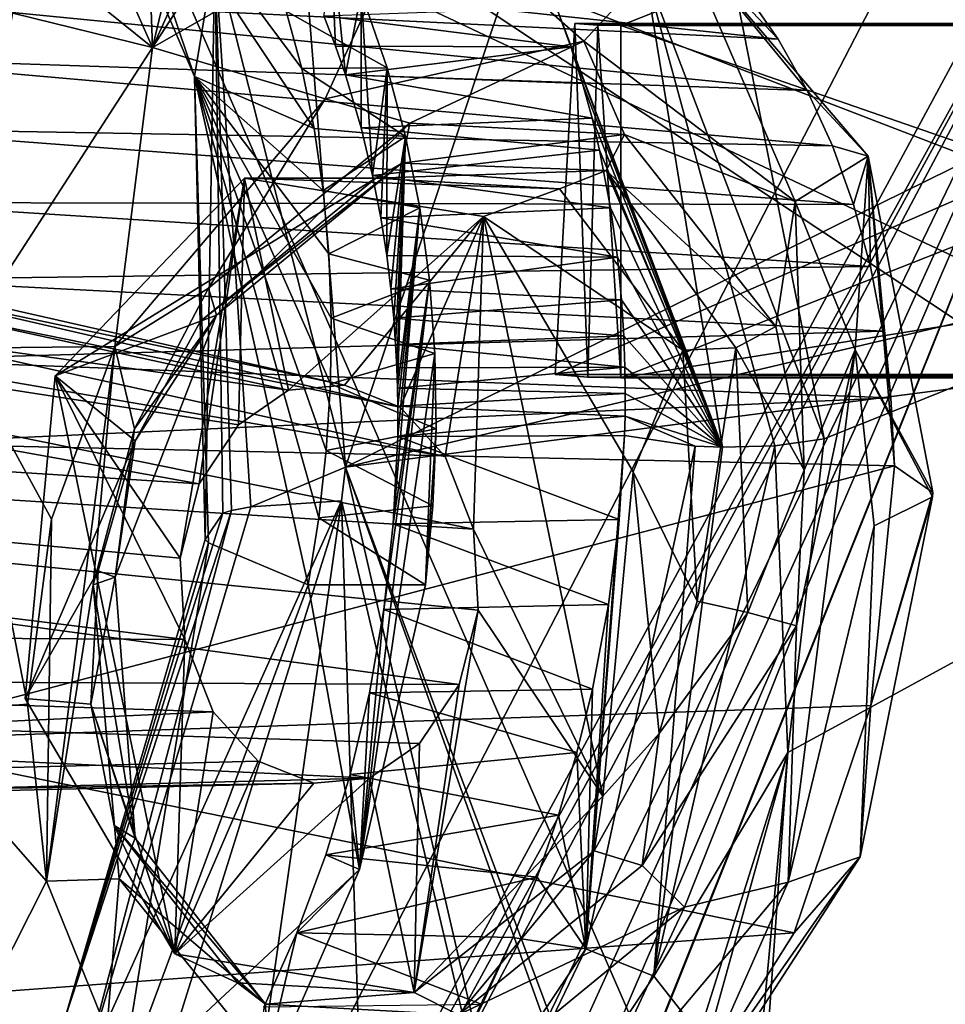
# Model space of a CAD drawing. Header units: metres. Extents: x -150 to 307, y -550 to 84.
# Tile 691 of 1056: x 225.24 to 227.21, y -39.21 to -37.11. Entities that reach past the tile are written whole.
import ezdxf

# ---------------------------------------------------------------- set-up
doc = ezdxf.new("R2010")
doc.units = ezdxf.units.M
doc.layers.add('solid_26006363', color=7, linetype='CONTINUOUS')

msp = doc.modelspace()

# ---------------------------------------------------------------- linework, layer by layer
at = {"layer": 'solid_26006363'}
for points in [[(217.861282, -31.332376, 929.892578), (222.933762, -25.20709, 934.411987), (234.007233, -40.604111, 938.986267)], [(222.933762, -25.20709, 934.411987), (239.24942, -32.170811, 943.65686), (234.007233, -40.604111, 938.986267)], [(225.810104, -36.545246, 908.04425), (225.931198, -38.062649, 908.557312), (228.447693, -30.545706, 909.305603)], [(229.101532, -36.498779, 911.360229), (228.447693, -30.545706, 909.305603), (225.931198, -38.062649, 908.557312)], [(219.641251, -30.798538, 933.339844), (222.027405, -38.415882, 934.065552), (225.348648, -36.501453, 936.819702)], [(217.861282, -31.332376, 929.892578), (234.007233, -40.604111, 938.986267), (227.753754, -47.453865, 933.414612)], [(217.861282, -31.332376, 929.892578), (227.753754, -47.453865, 933.414612), (220.812195, -52.50819, 927.229919)], [(225.348648, -36.501453, 936.819702), (231.761322, -40.752106, 940.794189), (228.498611, -34.055008, 939.407898)], [(221.661865, -47.508507, 913.201111), (227.780731, -36.169231, 916.051086), (227.663132, -35.894882, 915.859497)], [(223.613861, -36.393654, 911.844788), (221.661865, -47.508507, 913.201111), (227.663132, -35.894882, 915.859497)], [(225.610046, -37.230892, 907.342651), (225.653702, -36.968555, 907.879517), (225.217438, -36.066895, 907.173706)], [(225.280457, -36.463238, 906.728821), (225.610046, -37.230892, 907.342651), (225.217438, -36.066895, 907.173706)], [(221.661865, -47.508507, 913.201111), (227.81601, -36.219742, 916.10083), (227.780731, -36.169231, 916.051086)], [(222.867432, -45.165974, 913.623413), (227.81601, -36.219742, 916.10083), (221.661865, -47.508507, 913.201111)], [(222.867432, -45.165974, 913.623413), (223.240509, -44.840134, 913.889709), (227.81601, -36.219742, 916.10083)], [(223.66272, -44.831066, 914.306152), (227.81601, -36.219742, 916.10083), (223.240509, -44.840134, 913.889709)], [(223.66272, -44.831066, 914.306152), (223.839737, -44.969578, 914.525879), (227.81601, -36.219742, 916.10083)], [(223.7771, -46.289291, 914.883545), (226.473648, -46.398438, 917.62207), (227.81601, -36.219742, 916.10083)], [(223.994019, -45.759903, 914.929382), (223.7771, -46.289291, 914.883545), (227.81601, -36.219742, 916.10083)], [(223.839737, -44.969578, 914.525879), (223.960007, -45.18692, 914.713989), (227.81601, -36.219742, 916.10083)], [(223.960007, -45.18692, 914.713989), (223.994019, -45.759903, 914.929382), (227.81601, -36.219742, 916.10083)], [(228.186935, -36.446873, 916.546082), (227.81601, -36.219742, 916.10083), (226.473648, -46.398438, 917.62207)], [(226.391052, -45.484135, 907.843811), (226.872849, -38.670654, 906.356873), (231.25618, -36.275673, 910.173462)], [(227.039246, -44.554688, 908.196045), (226.391052, -45.484135, 907.843811), (231.25618, -36.275673, 910.173462)], [(226.950455, -38.002647, 906.257813), (226.727982, -36.878304, 905.749329), (231.25618, -36.275673, 910.173462)], [(226.872849, -38.670654, 906.356873), (226.950455, -38.002647, 906.257813), (231.25618, -36.275673, 910.173462)], [(227.868835, -44.087914, 908.876892), (227.039246, -44.554688, 908.196045), (231.25618, -36.275673, 910.173462)], [(228.177933, -38.063549, 914.754028), (224.147293, -43.550499, 912.227722), (224.644257, -36.394478, 910.719421)], [(227.807953, -37.613995, 914.25354), (228.177933, -38.063549, 914.754028), (224.644257, -36.394478, 910.719421)], [(227.548141, -37.010132, 913.828857), (227.807953, -37.613995, 914.25354), (224.644257, -36.394478, 910.719421)], [(227.962448, -37.865658, 916.67688), (228.186935, -36.446873, 916.546082), (226.473648, -46.398438, 917.62207)], [(225.86467, -37.34177, 906.860291), (225.610046, -37.230892, 907.342651), (225.280457, -36.463238, 906.728821)], [(225.838287, -37.214138, 906.78418), (225.86467, -37.34177, 906.860291), (225.280457, -36.463238, 906.728821)], [(225.80513, -37.091602, 906.703308), (225.838287, -37.214138, 906.78418), (225.280457, -36.463238, 906.728821)], [(222.027405, -38.415882, 934.065552), (228.47731, -43.683243, 937.987854), (225.348648, -36.501453, 936.819702)], [(225.348648, -36.501453, 936.819702), (228.47731, -43.683243, 937.987854), (231.761322, -40.752106, 940.794189)], [(229.244904, -37.280506, 911.706299), (229.101532, -36.498779, 911.360229), (225.931198, -38.062649, 908.557312)], [(225.653702, -36.968555, 907.879517), (225.931198, -38.062649, 908.557312), (225.810104, -36.545246, 908.04425)], [(225.520691, -37.169071, 902.918579), (225.716217, -36.739658, 903.433228), (225.822357, -36.704494, 903.527283)], [(226.086075, -36.845371, 903.38324), (225.520691, -37.169071, 902.918579), (225.822357, -36.704494, 903.527283)], [(225.520691, -37.169071, 902.918579), (225.611511, -36.787434, 903.343018), (225.716217, -36.739658, 903.433228)], [(225.810562, -37.899212, 903.833862), (220.711975, -36.783356, 909.088074), (220.274231, -37.135235, 908.75708)], [(225.929047, -37.888203, 903.939453), (221.19371, -36.812157, 909.563599), (220.711975, -36.783356, 909.088074)], [(225.929047, -37.888203, 903.939453), (220.711975, -36.783356, 909.088074), (225.810562, -37.899212, 903.833862)], [(225.520691, -37.169071, 902.918579), (225.509171, -36.847466, 903.257385), (225.611511, -36.787434, 903.343018)], [(226.047638, -37.934925, 904.045105), (221.390701, -36.987007, 909.801514), (221.19371, -36.812157, 909.563599)], [(226.047638, -37.934925, 904.045105), (221.19371, -36.812157, 909.563599), (225.929047, -37.888203, 903.939453)], [(225.520691, -37.169071, 902.918579), (225.409775, -36.919388, 903.17688), (225.509171, -36.847466, 903.257385)], [(225.887939, -37.278664, 903.115479), (225.520691, -37.169071, 902.918579), (226.086075, -36.845371, 903.38324)], [(226.438675, -37.155647, 903.618164), (225.887939, -37.278664, 903.115479), (226.086075, -36.845371, 903.38324)], [(226.438675, -37.155647, 903.618164), (226.086075, -36.845371, 903.38324), (226.645294, -36.932652, 903.948914)], [(226.517548, -37.122696, 918.580383), (227.226318, -36.84285, 919.211853), (228.181519, -37.122696, 916.712769)], [(227.53006, -37.472916, 919.482483), (227.226318, -36.84285, 919.211853), (226.517548, -37.122696, 918.580383)], [(226.568665, -37.00444, 905.723145), (226.727982, -36.878304, 905.749329), (226.950455, -38.002647, 906.257813)], [(226.852036, -37.151279, 904.592163), (224.688293, -36.920174, 907.319397), (224.759201, -37.048779, 907.422119)], [(226.852036, -37.151279, 904.592163), (226.782578, -37.051678, 904.506836), (224.688293, -36.920174, 907.319397)], [(225.520691, -37.169071, 902.918579), (225.314133, -37.002647, 903.102112), (225.409775, -36.919388, 903.17688)], [(225.899139, -36.903896, 906.365906), (225.885239, -37.101997, 906.402771), (225.910065, -37.166187, 906.443665)], [(225.899139, -36.903896, 906.365906), (225.910065, -37.166187, 906.443665), (225.931305, -37.227287, 906.480225)], [(225.96489, -37.051731, 906.468323), (225.899139, -36.903896, 906.365906), (225.931305, -37.227287, 906.480225)], [(226.88826, -37.497093, 904.143311), (226.438675, -37.155647, 903.618164), (226.645294, -36.932652, 903.948914)], [(226.645294, -36.932652, 903.948914), (226.782578, -37.051678, 904.506836), (226.852036, -37.151279, 904.592163)], [(226.645294, -36.932652, 903.948914), (226.852036, -37.151279, 904.592163), (226.913971, -37.260582, 904.672241)], [(227.04393, -37.400818, 904.457397), (226.645294, -36.932652, 903.948914), (226.913971, -37.260582, 904.672241)], [(226.88826, -37.497093, 904.143311), (226.645294, -36.932652, 903.948914), (227.04393, -37.400818, 904.457397)], [(225.610046, -37.230892, 907.342651), (225.632568, -38.216675, 907.721802), (225.653702, -36.968555, 907.879517)], [(225.653702, -36.968555, 907.879517), (225.632568, -38.216675, 907.721802), (225.670609, -38.160542, 908.156006)], [(225.653702, -36.968555, 907.879517), (225.730133, -38.147469, 908.302246), (225.931198, -38.062649, 908.557312)], [(225.653702, -36.968555, 907.879517), (225.689163, -38.155407, 908.209106), (225.730133, -38.147469, 908.302246)], [(225.653702, -36.968555, 907.879517), (225.670609, -38.160542, 908.156006), (225.689163, -38.155407, 908.209106)], [(226.143585, -38.040001, 904.130615), (221.522308, -37.244888, 909.997742), (221.390701, -36.987007, 909.801514)], [(226.143585, -38.040001, 904.130615), (221.390701, -36.987007, 909.801514), (226.047638, -37.934925, 904.045105)], [(225.520691, -37.169071, 902.918579), (225.223404, -37.096302, 903.034058), (225.314133, -37.002647, 903.102112)], [(226.380524, -37.083874, 905.850769), (226.568665, -37.00444, 905.723145), (226.733841, -38.020359, 906.176697)], [(226.845383, -38.017269, 906.194275), (226.568665, -37.00444, 905.723145), (226.950455, -38.002647, 906.257813)], [(226.845383, -38.017269, 906.194275), (226.733841, -38.020359, 906.176697), (226.568665, -37.00444, 905.723145)], [(226.913971, -37.260582, 904.672241), (224.759201, -37.048779, 907.422119), (224.820755, -37.190109, 907.519104)], [(226.913971, -37.260582, 904.672241), (226.852036, -37.151279, 904.592163), (224.759201, -37.048779, 907.422119)], [(225.80513, -37.091602, 906.703308), (225.96489, -37.051731, 906.468323), (226.020264, -37.212383, 906.564026)], [(225.96489, -37.051731, 906.468323), (225.931305, -37.227287, 906.480225), (225.964951, -37.340305, 906.542419)], [(225.96489, -37.051731, 906.468323), (225.964951, -37.340305, 906.542419), (225.989334, -37.441536, 906.592529)], [(226.020264, -37.212383, 906.564026), (225.96489, -37.051731, 906.468323), (225.989334, -37.441536, 906.592529)], [(225.885239, -37.101997, 906.402771), (226.380524, -37.083874, 905.850769), (226.411194, -37.167549, 905.905945)], [(226.411194, -37.167549, 905.905945), (226.380524, -37.083874, 905.850769), (226.733841, -38.020359, 906.176697)], [(225.520691, -37.169071, 902.918579), (225.106155, -37.809563, 902.683594), (225.223404, -37.096302, 903.034058)], [(225.80513, -37.091602, 906.703308), (226.020264, -37.212383, 906.564026), (225.838287, -37.214138, 906.78418)], [(225.910065, -37.166187, 906.443665), (225.885239, -37.101997, 906.402771), (226.411194, -37.167549, 905.905945)], [(226.377594, -37.865658, 918.455688), (228.091125, -37.117771, 916.617004), (227.962448, -37.865658, 916.67688)], [(226.377594, -37.865658, 918.455688), (226.419586, -37.117771, 918.493103), (228.091125, -37.117771, 916.617004)], [(226.447525, -37.870937, 918.518005), (226.419586, -37.117771, 918.493103), (226.377594, -37.865658, 918.455688)], [(226.468536, -37.121464, 918.536743), (228.091125, -37.117771, 916.617004), (226.419586, -37.117771, 918.493103)], [(226.447525, -37.870937, 918.518005), (226.468536, -37.121464, 918.536743), (226.419586, -37.117771, 918.493103)], [(226.517548, -37.872696, 918.580383), (226.468536, -37.121464, 918.536743), (226.447525, -37.870937, 918.518005)], [(226.468536, -37.121464, 918.536743), (228.136124, -37.121464, 916.664978), (228.091125, -37.117771, 916.617004)], [(226.468536, -37.121464, 918.536743), (226.517548, -37.122696, 918.580383), (228.136124, -37.121464, 916.664978)], [(226.517548, -37.872696, 918.580383), (226.517548, -37.122696, 918.580383), (226.468536, -37.121464, 918.536743)], [(226.517548, -37.122696, 918.580383), (228.181519, -37.122696, 916.712769), (228.136124, -37.121464, 916.664978)], [(227.53006, -37.472916, 919.482483), (226.517548, -37.122696, 918.580383), (226.517548, -37.872696, 918.580383)], [(225.619781, -38.098251, 903.663879), (220.274231, -37.135235, 908.75708), (220.018311, -37.740982, 908.671082)], [(225.703918, -37.973061, 903.738892), (225.810562, -37.899212, 903.833862), (220.274231, -37.135235, 908.75708)], [(225.703918, -37.973061, 903.738892), (220.274231, -37.135235, 908.75708), (225.619781, -38.098251, 903.663879)], [(225.440781, -37.805782, 902.819153), (225.106155, -37.809563, 902.683594), (225.520691, -37.169071, 902.918579)], [(225.887939, -37.278664, 903.115479), (225.440781, -37.805782, 902.819153), (225.520691, -37.169071, 902.918579)], [(226.068573, -37.33025, 903.303345), (225.887939, -37.278664, 903.115479), (226.438675, -37.155647, 903.618164)], [(225.931305, -37.227287, 906.480225), (225.910065, -37.166187, 906.443665), (226.411194, -37.167549, 905.905945)], [(225.931305, -37.227287, 906.480225), (226.411194, -37.167549, 905.905945), (226.436096, -37.246037, 905.953918)], [(226.525085, -37.354378, 903.752686), (226.068573, -37.33025, 903.303345), (226.438675, -37.155647, 903.618164)], [(226.436096, -37.246037, 905.953918), (226.411194, -37.167549, 905.905945), (226.733841, -38.020359, 906.176697)], [(226.525085, -37.354378, 903.752686), (226.438675, -37.155647, 903.618164), (226.88826, -37.497093, 904.143311)], [(226.967789, -37.378345, 904.746216), (224.820755, -37.190109, 907.519104), (224.872086, -37.341621, 907.608826)], [(226.967789, -37.378345, 904.746216), (226.913971, -37.260582, 904.672241), (224.820755, -37.190109, 907.519104)], [(225.838287, -37.214138, 906.78418), (226.020264, -37.212383, 906.564026), (226.059402, -37.359001, 906.640259)], [(225.838287, -37.214138, 906.78418), (226.059402, -37.359001, 906.640259), (225.86467, -37.34177, 906.860291)], [(226.020264, -37.212383, 906.564026), (225.989334, -37.441536, 906.592529), (226.006836, -37.531631, 906.633057)], [(226.020264, -37.212383, 906.564026), (226.006836, -37.531631, 906.633057), (226.019333, -37.611774, 906.666138)], [(226.059402, -37.359001, 906.640259), (226.020264, -37.212383, 906.564026), (226.019333, -37.611774, 906.666138)], [(225.610046, -37.230892, 907.342651), (225.852295, -38.313686, 907.225708), (225.64006, -38.224159, 907.67511)], [(225.874863, -38.17041, 907.192749), (225.852295, -38.313686, 907.225708), (225.610046, -37.230892, 907.342651)], [(225.610046, -37.230892, 907.342651), (225.64006, -38.224159, 907.67511), (225.632568, -38.216675, 907.721802)], [(225.89061, -38.027489, 907.153076), (225.874863, -38.17041, 907.192749), (225.610046, -37.230892, 907.342651)], [(225.89946, -37.885723, 907.106934), (225.89061, -38.027489, 907.153076), (225.610046, -37.230892, 907.342651)], [(225.901352, -37.745777, 907.054443), (225.89946, -37.885723, 907.106934), (225.610046, -37.230892, 907.342651)], [(225.89621, -37.608273, 906.995789), (225.901352, -37.745777, 907.054443), (225.610046, -37.230892, 907.342651)], [(225.884003, -37.473423, 906.930969), (225.89621, -37.608273, 906.995789), (225.610046, -37.230892, 907.342651)], [(225.86467, -37.34177, 906.860291), (225.884003, -37.473423, 906.930969), (225.610046, -37.230892, 907.342651)], [(225.931305, -37.227287, 906.480225), (226.436096, -37.246037, 905.953918), (226.456207, -37.319401, 905.995667)], [(225.964951, -37.340305, 906.542419), (225.931305, -37.227287, 906.480225), (226.456207, -37.319401, 905.995667)], [(226.203598, -38.194607, 904.184082), (221.554749, -37.900883, 910.203857), (221.522308, -37.244888, 909.997742)], [(226.203598, -38.194607, 904.184082), (221.522308, -37.244888, 909.997742), (226.143585, -38.040001, 904.130615)], [(226.456207, -37.319401, 905.995667), (226.436096, -37.246037, 905.953918), (226.733841, -38.020359, 906.176697)], [(225.639725, -37.682022, 902.978943), (225.440781, -37.805782, 902.819153), (225.887939, -37.278664, 903.115479)], [(226.068573, -37.33025, 903.303345), (225.639725, -37.682022, 902.978943), (225.887939, -37.278664, 903.115479)], [(227.04393, -37.400818, 904.457397), (226.913971, -37.260582, 904.672241), (226.967789, -37.378345, 904.746216)], [(229.244904, -37.280506, 911.706299), (225.931198, -38.062649, 908.557312), (229.369064, -37.61792, 911.921021)], [(225.964951, -37.340305, 906.542419), (226.456207, -37.319401, 905.995667), (226.472366, -37.387775, 906.032104)], [(226.472366, -37.387775, 906.032104), (226.456207, -37.319401, 905.995667), (226.733841, -38.020359, 906.176697)], [(227.01297, -37.503651, 904.813477), (224.872086, -37.341621, 907.608826), (224.911469, -37.499359, 907.688599)], [(227.01297, -37.503651, 904.813477), (226.967789, -37.378345, 904.746216), (224.872086, -37.341621, 907.608826)], [(225.656631, -37.739353, 903.046692), (225.639725, -37.682022, 902.978943), (226.068573, -37.33025, 903.303345)], [(226.051575, -37.415695, 903.35907), (225.656631, -37.739353, 903.046692), (226.068573, -37.33025, 903.303345)], [(225.86467, -37.34177, 906.860291), (226.059402, -37.359001, 906.640259), (225.884003, -37.473423, 906.930969)], [(225.989334, -37.441536, 906.592529), (225.964951, -37.340305, 906.542419), (226.472366, -37.387775, 906.032104)], [(226.051575, -37.415695, 903.35907), (226.068573, -37.33025, 903.303345), (226.525085, -37.354378, 903.752686)], [(225.884003, -37.473423, 906.930969), (226.059402, -37.359001, 906.640259), (226.089813, -37.510651, 906.709412)], [(226.059402, -37.359001, 906.640259), (226.019333, -37.611774, 906.666138), (226.028122, -37.682865, 906.693237)], [(226.059402, -37.359001, 906.640259), (226.028122, -37.682865, 906.693237), (226.034164, -37.745872, 906.715576)], [(226.059402, -37.359001, 906.640259), (226.034164, -37.745872, 906.715576), (226.038193, -37.801662, 906.734131)], [(226.059402, -37.359001, 906.640259), (226.038193, -37.801662, 906.734131), (226.040756, -37.851002, 906.749512)], [(226.059402, -37.359001, 906.640259), (226.040756, -37.851002, 906.749512), (226.042206, -37.89468, 906.762329)], [(226.089813, -37.510651, 906.709412), (226.059402, -37.359001, 906.640259), (226.042206, -37.89468, 906.762329)], [(226.486145, -37.431107, 903.77002), (226.051575, -37.415695, 903.35907), (226.525085, -37.354378, 903.752686)], [(226.486145, -37.431107, 903.77002), (226.525085, -37.354378, 903.752686), (226.847076, -37.763329, 904.171387)], [(226.847076, -37.763329, 904.171387), (226.525085, -37.354378, 903.752686), (226.88826, -37.497093, 904.143311)], [(227.04393, -37.400818, 904.457397), (226.967789, -37.378345, 904.746216), (227.01297, -37.503651, 904.813477)], [(225.989334, -37.441536, 906.592529), (226.472366, -37.387775, 906.032104), (226.495605, -37.510391, 906.091736)], [(226.495605, -37.510391, 906.091736), (226.472366, -37.387775, 906.032104), (226.733841, -38.020359, 906.176697)], [(227.015945, -37.812664, 904.349182), (226.88826, -37.497093, 904.143311), (227.04393, -37.400818, 904.457397)], [(227.04393, -37.400818, 904.457397), (227.01297, -37.503651, 904.813477), (227.04895, -37.635593, 904.873413)], [(227.015945, -37.812664, 904.349182), (227.04393, -37.400818, 904.457397), (227.181656, -38.116985, 904.779724)], [(227.04393, -37.400818, 904.457397), (227.092438, -37.914959, 904.969116), (227.099747, -38.060287, 905.00415)], [(227.181656, -38.116985, 904.779724), (227.04393, -37.400818, 904.457397), (227.099747, -38.060287, 905.00415)], [(227.04393, -37.400818, 904.457397), (227.04895, -37.635593, 904.873413), (227.07547, -37.773048, 904.925415)], [(227.04393, -37.400818, 904.457397), (227.07547, -37.773048, 904.925415), (227.092438, -37.914959, 904.969116)], [(225.623154, -37.752155, 903.162354), (225.656631, -37.739353, 903.046692), (226.051575, -37.415695, 903.35907)], [(226.051575, -37.415695, 903.35907), (225.996048, -37.447762, 903.436218), (225.623154, -37.752155, 903.162354)], [(226.486145, -37.431107, 903.77002), (225.996048, -37.447762, 903.436218), (226.051575, -37.415695, 903.35907)], [(226.006836, -37.531631, 906.633057), (225.989334, -37.441536, 906.592529), (226.495605, -37.510391, 906.091736)], [(226.387115, -37.469902, 903.828003), (225.996048, -37.447762, 903.436218), (226.486145, -37.431107, 903.77002)], [(226.649323, -37.81406, 904.191162), (226.387115, -37.469902, 903.828003), (226.486145, -37.431107, 903.77002)], [(226.762024, -37.808784, 904.147278), (226.486145, -37.431107, 903.77002), (226.847076, -37.763329, 904.171387)], [(226.649323, -37.81406, 904.191162), (226.486145, -37.431107, 903.77002), (226.762024, -37.808784, 904.147278)], [(225.313843, -37.868168, 903.391296), (225.623154, -37.752155, 903.162354), (225.996048, -37.447762, 903.436218)], [(225.313843, -37.868168, 903.391296), (225.996048, -37.447762, 903.436218), (225.716446, -37.447762, 903.75)], [(225.57959, -38.256481, 903.628113), (225.313843, -37.868168, 903.391296), (225.716446, -37.447762, 903.75)], [(225.619781, -38.098251, 903.663879), (225.57959, -38.256481, 903.628113), (225.716446, -37.447762, 903.75)], [(225.703918, -37.973061, 903.738892), (225.619781, -38.098251, 903.663879), (225.716446, -37.447762, 903.75)], [(225.703918, -37.973061, 903.738892), (225.716446, -37.447762, 903.75), (225.810562, -37.899212, 903.833862)], [(225.716446, -37.447762, 903.75), (225.996048, -37.447762, 903.436218), (226.387115, -37.469902, 903.828003)], [(226.225143, -37.529327, 904.203247), (225.716446, -37.447762, 903.75), (226.387115, -37.469902, 903.828003)], [(225.810562, -37.899212, 903.833862), (225.716446, -37.447762, 903.75), (226.225143, -37.529327, 904.203247)], [(226.517548, -37.872696, 918.580383), (228.091705, -37.872696, 916.813599), (229.094345, -37.459606, 917.757507)], [(227.53006, -37.472916, 919.482483), (226.517548, -37.872696, 918.580383), (229.094345, -37.459606, 917.757507)], [(225.884003, -37.473423, 906.930969), (226.089813, -37.510651, 906.709412), (225.89621, -37.608273, 906.995789)], [(226.225143, -37.529327, 904.203247), (226.387115, -37.469902, 903.828003), (226.649323, -37.81406, 904.191162)], [(227.04895, -37.635593, 904.873413), (224.911469, -37.499359, 907.688599), (224.938858, -37.663193, 907.758362)], [(227.04895, -37.635593, 904.873413), (227.01297, -37.503651, 904.813477), (224.911469, -37.499359, 907.688599)], [(226.907822, -38.069511, 904.309875), (226.847076, -37.763329, 904.171387), (226.88826, -37.497093, 904.143311)], [(226.907822, -38.069511, 904.309875), (226.88826, -37.497093, 904.143311), (227.015945, -37.812664, 904.349182)], [(225.929047, -37.888203, 903.939453), (225.810562, -37.899212, 903.833862), (226.225143, -37.529327, 904.203247)], [(225.89621, -37.608273, 906.995789), (226.089813, -37.510651, 906.709412), (226.11058, -37.664391, 906.769775)], [(226.047638, -37.934925, 904.045105), (225.929047, -37.888203, 903.939453), (226.225143, -37.529327, 904.203247)], [(226.006836, -37.531631, 906.633057), (226.495605, -37.510391, 906.091736), (226.510147, -37.615826, 906.137695)], [(226.089813, -37.510651, 906.709412), (226.042938, -37.997421, 906.789917), (226.03299, -38.183884, 906.829102)], [(226.11058, -37.664391, 906.769775), (226.089813, -37.510651, 906.709412), (226.03299, -38.183884, 906.829102)], [(226.089813, -37.510651, 906.709412), (226.042206, -37.89468, 906.762329), (226.043091, -37.933216, 906.773315)], [(226.089813, -37.510651, 906.709412), (226.043091, -37.933216, 906.773315), (226.042938, -37.997421, 906.789917)], [(226.143585, -38.040001, 904.130615), (226.047638, -37.934925, 904.045105), (226.225143, -37.529327, 904.203247)], [(226.203598, -38.194607, 904.184082), (226.143585, -38.040001, 904.130615), (226.225143, -37.529327, 904.203247)], [(226.203598, -38.194607, 904.184082), (226.225143, -37.529327, 904.203247), (226.47937, -38.763123, 904.429749)], [(226.544052, -38.073124, 904.487427), (226.225143, -37.529327, 904.203247), (226.649323, -37.81406, 904.191162)], [(226.47937, -38.763123, 904.429749), (226.225143, -37.529327, 904.203247), (226.544052, -38.073124, 904.487427)], [(226.510147, -37.615826, 906.137695), (226.495605, -37.510391, 906.091736), (226.733841, -38.020359, 906.176697)], [(226.019333, -37.611774, 906.666138), (226.006836, -37.531631, 906.633057), (226.510147, -37.615826, 906.137695)], [(225.89621, -37.608273, 906.995789), (226.11058, -37.664391, 906.769775), (225.901352, -37.745777, 907.054443)], [(226.028122, -37.682865, 906.693237), (226.019333, -37.611774, 906.666138), (226.510147, -37.615826, 906.137695)], [(227.07547, -37.773048, 904.925415), (227.04895, -37.635593, 904.873413), (224.938858, -37.663193, 907.758362)], [(228.417313, -44.734413, 912.953308), (229.369064, -37.61792, 911.921021), (225.931198, -38.062649, 908.557312)], [(226.028122, -37.682865, 906.693237), (226.510147, -37.615826, 906.137695), (226.51889, -37.706184, 906.173401)], [(226.51889, -37.706184, 906.173401), (226.510147, -37.615826, 906.137695), (226.733841, -38.020359, 906.176697)], [(227.07547, -37.773048, 904.925415), (224.938858, -37.663193, 907.758362), (224.954712, -37.834225, 907.818848)], [(225.901352, -37.745777, 907.054443), (226.11058, -37.664391, 906.769775), (226.121933, -37.820881, 906.821655)], [(226.11058, -37.664391, 906.769775), (226.012787, -38.365986, 906.857239), (225.961472, -38.919727, 906.954163)], [(226.121933, -37.820881, 906.821655), (226.11058, -37.664391, 906.769775), (225.961472, -38.919727, 906.954163)], [(226.11058, -37.664391, 906.769775), (226.03299, -38.183884, 906.829102), (226.012787, -38.365986, 906.857239)], [(225.639725, -37.682022, 902.978943), (225.482452, -37.981434, 902.904541), (225.440781, -37.805782, 902.819153)], [(225.656631, -37.739353, 903.046692), (225.482452, -37.981434, 902.904541), (225.639725, -37.682022, 902.978943)], [(226.034164, -37.745872, 906.715576), (226.028122, -37.682865, 906.693237), (226.51889, -37.706184, 906.173401)], [(226.034164, -37.745872, 906.715576), (226.51889, -37.706184, 906.173401), (226.523773, -37.783489, 906.201355)], [(226.523773, -37.783489, 906.201355), (226.51889, -37.706184, 906.173401), (226.733841, -38.020359, 906.176697)], [(225.656631, -37.739353, 903.046692), (225.441391, -38.297173, 902.996277), (225.482452, -37.981434, 902.904541)], [(225.483765, -38.006859, 903.103638), (225.441391, -38.297173, 902.996277), (225.656631, -37.739353, 903.046692)], [(225.623154, -37.752155, 903.162354), (225.483765, -38.006859, 903.103638), (225.656631, -37.739353, 903.046692)], [(225.589661, -38.429554, 903.637085), (220.018311, -37.740982, 908.671082), (220.051178, -38.395927, 908.878845)], [(225.57959, -38.256481, 903.628113), (220.018311, -37.740982, 908.671082), (225.589661, -38.429554, 903.637085)], [(225.619781, -38.098251, 903.663879), (220.018311, -37.740982, 908.671082), (225.57959, -38.256481, 903.628113)], [(225.313843, -37.868168, 903.391296), (225.483765, -38.006859, 903.103638), (225.623154, -37.752155, 903.162354)], [(225.901352, -37.745777, 907.054443), (226.121933, -37.820881, 906.821655), (225.89946, -37.885723, 907.106934)], [(226.038193, -37.801662, 906.734131), (226.034164, -37.745872, 906.715576), (226.523773, -37.783489, 906.201355)], [(227.092438, -37.914959, 904.969116), (227.07547, -37.773048, 904.925415), (224.954712, -37.834225, 907.818848)], [(226.762024, -37.808784, 904.147278), (226.847076, -37.763329, 904.171387), (226.907822, -38.069511, 904.309875)], [(226.038193, -37.801662, 906.734131), (226.523773, -37.783489, 906.201355), (226.526123, -37.849567, 906.223511)], [(226.040756, -37.851002, 906.749512), (226.038193, -37.801662, 906.734131), (226.526123, -37.849567, 906.223511)], [(226.526123, -37.849567, 906.223511), (226.523773, -37.783489, 906.201355), (226.733841, -38.020359, 906.176697)], [(225.254532, -38.567631, 902.838135), (224.983566, -38.589806, 902.733459), (225.106155, -37.809563, 902.683594)], [(225.440781, -37.805782, 902.819153), (225.305832, -38.173515, 902.784485), (225.106155, -37.809563, 902.683594)], [(225.305832, -38.173515, 902.784485), (225.254532, -38.567631, 902.838135), (225.106155, -37.809563, 902.683594)], [(225.295242, -38.944435, 902.976563), (225.305832, -38.173515, 902.784485), (225.440781, -37.805782, 902.819153)], [(225.394638, -38.313332, 902.90625), (225.295242, -38.944435, 902.976563), (225.440781, -37.805782, 902.819153)], [(225.482452, -37.981434, 902.904541), (225.394638, -38.313332, 902.90625), (225.440781, -37.805782, 902.819153)], [(225.89946, -37.885723, 907.106934), (226.121933, -37.820881, 906.821655), (226.124191, -37.981251, 906.865845)], [(226.121933, -37.820881, 906.821655), (225.961472, -38.919727, 906.954163), (226.101486, -38.313683, 906.930847)], [(226.124191, -37.981251, 906.865845), (226.121933, -37.820881, 906.821655), (226.101486, -38.313683, 906.930847)], [(226.544052, -38.073124, 904.487427), (226.649323, -37.81406, 904.191162), (226.680069, -38.347908, 904.384277)], [(226.680069, -38.347908, 904.384277), (226.649323, -37.81406, 904.191162), (226.762024, -37.808784, 904.147278)], [(226.680069, -38.347908, 904.384277), (226.762024, -37.808784, 904.147278), (226.787781, -38.372562, 904.335266)], [(226.787781, -38.372562, 904.335266), (226.762024, -37.808784, 904.147278), (226.907822, -38.069511, 904.309875)], [(226.873383, -38.946293, 904.506348), (227.015945, -37.812664, 904.349182), (227.056961, -38.188103, 904.486633)], [(226.89151, -38.401085, 904.380371), (227.015945, -37.812664, 904.349182), (226.873383, -38.946293, 904.506348)], [(226.89151, -38.401085, 904.380371), (226.907822, -38.069511, 904.309875), (227.015945, -37.812664, 904.349182)], [(227.180908, -38.126205, 904.742493), (227.015945, -37.812664, 904.349182), (227.181656, -38.116985, 904.779724)], [(227.180908, -38.126205, 904.742493), (227.056961, -38.188103, 904.486633), (227.015945, -37.812664, 904.349182)], [(227.092438, -37.914959, 904.969116), (224.954712, -37.834225, 907.818848), (224.959015, -38.012478, 907.870056)], [(226.042206, -37.89468, 906.762329), (226.040756, -37.851002, 906.749512), (226.526123, -37.849567, 906.223511)], [(226.042206, -37.89468, 906.762329), (226.526123, -37.849567, 906.223511), (226.52681, -37.906048, 906.24115)], [(226.377594, -37.865658, 918.455688), (227.962448, -37.865658, 916.67688), (228.02681, -37.870934, 916.745422)], [(226.447525, -37.870937, 918.518005), (226.377594, -37.865658, 918.455688), (228.02681, -37.870934, 916.745422)], [(228.02681, -37.870934, 916.745422), (227.962448, -37.865658, 916.67688), (226.473648, -46.398438, 917.62207)], [(226.52681, -37.906048, 906.24115), (226.526123, -37.849567, 906.223511), (226.733841, -38.020359, 906.176697)], [(225.313843, -37.868168, 903.391296), (225.249863, -38.555328, 903.33429), (225.483765, -38.006859, 903.103638)], [(225.313843, -37.868168, 903.391296), (225.568008, -39.099049, 903.617798), (225.249863, -38.555328, 903.33429)], [(225.589661, -38.429554, 903.637085), (225.568008, -39.099049, 903.617798), (225.313843, -37.868168, 903.391296)], [(225.57959, -38.256481, 903.628113), (225.589661, -38.429554, 903.637085), (225.313843, -37.868168, 903.391296)], [(225.89946, -37.885723, 907.106934), (226.124191, -37.981251, 906.865845), (225.89061, -38.027489, 907.153076)], [(226.447525, -37.870937, 918.518005), (228.02681, -37.870934, 916.745422), (228.091705, -37.872696, 916.813599)], [(226.517548, -37.872696, 918.580383), (226.447525, -37.870937, 918.518005), (228.091705, -37.872696, 916.813599)], [(228.091705, -37.872696, 916.813599), (228.02681, -37.870934, 916.745422), (226.473648, -46.398438, 917.62207)], [(228.091705, -37.872696, 916.813599), (226.473648, -46.398438, 917.62207), (230.573792, -42.75415, 920.741516)], [(226.173477, -38.525909, 904.157227), (221.300125, -38.502823, 910.11792), (221.554749, -37.900883, 910.203857)], [(226.213669, -38.367683, 904.193054), (221.554749, -37.900883, 910.203857), (226.203598, -38.194607, 904.184082)], [(226.173477, -38.525909, 904.157227), (221.554749, -37.900883, 910.203857), (226.213669, -38.367683, 904.193054)], [(226.043091, -37.933216, 906.773315), (226.042206, -37.89468, 906.762329), (226.52681, -37.906048, 906.24115)], [(226.043091, -37.933216, 906.773315), (226.52681, -37.906048, 906.24115), (226.526443, -37.954327, 906.25531)], [(226.526443, -37.954327, 906.25531), (226.52681, -37.906048, 906.24115), (226.733841, -38.020359, 906.176697)], [(227.092438, -37.914959, 904.969116), (224.959015, -38.012478, 907.870056), (227.099747, -38.060287, 905.00415)], [(226.042938, -37.997421, 906.789917), (226.043091, -37.933216, 906.773315), (226.526443, -37.954327, 906.25531)], [(226.042938, -37.997421, 906.789917), (226.526443, -37.954327, 906.25531), (226.525513, -37.995487, 906.266724)], [(226.675888, -38.01791, 906.183777), (226.525513, -37.995487, 906.266724), (226.526443, -37.954327, 906.25531)], [(226.733841, -38.020359, 906.176697), (226.675888, -38.01791, 906.183777), (226.526443, -37.954327, 906.25531)], [(225.441391, -38.297173, 902.996277), (225.394638, -38.313332, 902.90625), (225.482452, -37.981434, 902.904541)], [(225.89061, -38.027489, 907.153076), (226.124191, -37.981251, 906.865845), (226.117386, -38.145512, 906.902222)], [(226.117386, -38.145512, 906.902222), (226.124191, -37.981251, 906.865845), (226.101486, -38.313683, 906.930847)], [(227.099747, -38.060287, 905.00415), (224.959015, -38.012478, 907.870056), (224.876434, -38.645199, 907.957092)], [(225.249863, -38.555328, 903.33429), (225.405121, -38.28376, 903.111145), (225.483765, -38.006859, 903.103638)], [(225.483765, -38.006859, 903.103638), (225.405121, -38.28376, 903.111145), (225.441391, -38.297173, 902.996277)], [(226.03299, -38.183884, 906.829102), (226.042938, -37.997421, 906.789917), (226.514145, -38.17448, 906.309509)], [(226.042938, -37.997421, 906.789917), (226.525513, -37.995487, 906.266724), (226.514145, -38.17448, 906.309509)], [(226.44281, -39.088779, 906.261169), (226.525513, -37.995487, 906.266724), (226.675888, -38.01791, 906.183777)], [(226.514145, -38.17448, 906.309509), (226.525513, -37.995487, 906.266724), (226.44281, -39.088779, 906.261169)], [(226.845383, -38.017269, 906.194275), (226.950455, -38.002647, 906.257813), (226.872849, -38.670654, 906.356873)], [(225.89061, -38.027489, 907.153076), (226.117386, -38.145512, 906.902222), (225.874863, -38.17041, 907.192749)], [(226.44281, -39.088779, 906.261169), (226.675888, -38.01791, 906.183777), (226.587936, -39.146694, 906.261108)], [(226.587936, -39.146694, 906.261108), (226.845383, -38.017269, 906.194275), (226.872849, -38.670654, 906.356873)], [(226.587936, -39.146694, 906.261108), (226.733841, -38.020359, 906.176697), (226.845383, -38.017269, 906.194275)], [(226.587936, -39.146694, 906.261108), (226.675888, -38.01791, 906.183777), (226.733841, -38.020359, 906.176697)], [(228.177933, -38.063549, 914.754028), (228.643768, -38.34182, 915.310608), (224.147293, -43.550499, 912.227722)], [(227.049301, -38.57008, 905.055786), (227.099747, -38.060287, 905.00415), (224.876434, -38.645199, 907.957092)], [(225.730133, -38.147469, 908.302246), (225.923203, -38.134277, 908.568298), (225.931198, -38.062649, 908.557312)], [(227.079941, -43.044743, 911.099915), (225.931198, -38.062649, 908.557312), (225.923203, -38.134277, 908.568298)], [(227.927872, -43.62952, 912.126221), (228.417313, -44.734413, 912.953308), (225.931198, -38.062649, 908.557312)], [(227.079941, -43.044743, 911.099915), (227.927872, -43.62952, 912.126221), (225.931198, -38.062649, 908.557312)], [(226.47937, -38.763123, 904.429749), (226.544052, -38.073124, 904.487427), (226.598938, -38.629852, 904.390564)], [(226.544052, -38.073124, 904.487427), (226.680069, -38.347908, 904.384277), (226.598938, -38.629852, 904.390564)], [(226.787781, -38.372562, 904.335266), (226.907822, -38.069511, 904.309875), (226.89151, -38.401085, 904.380371)], [(227.181656, -38.116985, 904.779724), (227.099747, -38.060287, 905.00415), (227.049301, -38.57008, 905.055786)], [(227.180908, -38.126205, 904.742493), (227.181656, -38.116985, 904.779724), (227.049301, -38.57008, 905.055786)], [(225.125015, -43.729874, 909.363281), (225.923203, -38.134277, 908.568298), (225.441376, -39.671692, 908.505188)], [(225.125015, -43.729874, 909.363281), (226.081955, -43.094845, 910.119141), (225.923203, -38.134277, 908.568298)], [(225.37146, -39.358704, 908.26123), (225.441376, -39.671692, 908.505188), (225.923203, -38.134277, 908.568298)], [(225.730133, -38.147469, 908.302246), (225.37146, -39.358704, 908.26123), (225.923203, -38.134277, 908.568298)], [(226.081955, -43.094845, 910.119141), (227.079941, -43.044743, 911.099915), (225.923203, -38.134277, 908.568298)], [(227.026611, -38.892776, 904.792786), (227.180908, -38.126205, 904.742493), (227.049301, -38.57008, 905.055786)], [(227.026611, -38.892776, 904.792786), (227.056961, -38.188103, 904.486633), (227.180908, -38.126205, 904.742493)], [(225.333267, -39.239624, 907.731995), (225.37146, -39.358704, 908.26123), (225.689163, -38.155407, 908.209106)], [(225.670609, -38.160542, 908.156006), (225.333267, -39.239624, 907.731995), (225.689163, -38.155407, 908.209106)], [(225.730133, -38.147469, 908.302246), (225.689163, -38.155407, 908.209106), (225.37146, -39.358704, 908.26123)], [(225.874863, -38.17041, 907.192749), (226.117386, -38.145512, 906.902222), (226.101486, -38.313683, 906.930847)], [(225.295242, -38.944435, 902.976563), (225.254532, -38.567631, 902.838135), (225.305832, -38.173515, 902.784485)], [(225.670609, -38.160542, 908.156006), (225.632568, -38.216675, 907.721802), (225.333267, -39.239624, 907.731995)], [(225.874863, -38.17041, 907.192749), (226.101486, -38.313683, 906.930847), (225.852295, -38.313686, 907.225708)], [(226.03299, -38.183884, 906.829102), (226.514145, -38.17448, 906.309509), (226.491272, -38.355083, 906.34137)], [(226.491272, -38.355083, 906.34137), (226.514145, -38.17448, 906.309509), (226.44281, -39.088779, 906.261169)], [(226.012787, -38.365986, 906.857239), (226.03299, -38.183884, 906.829102), (226.491272, -38.355083, 906.34137)], [(226.213669, -38.367683, 904.193054), (226.203598, -38.194607, 904.184082), (226.47937, -38.763123, 904.429749)], [(226.873383, -38.946293, 904.506348), (227.056961, -38.188103, 904.486633), (227.026611, -38.892776, 904.792786)], [(225.632568, -38.216675, 907.721802), (225.64006, -38.224159, 907.67511), (225.333267, -39.239624, 907.731995)], [(225.333267, -39.239624, 907.731995), (225.64006, -38.224159, 907.67511), (225.450638, -39.395458, 907.24408)], [(225.64006, -38.224159, 907.67511), (225.852295, -38.313686, 907.225708), (225.450638, -39.395458, 907.24408)], [(225.249863, -38.555328, 903.33429), (225.389206, -38.567345, 903.182678), (225.405121, -38.28376, 903.111145)], [(225.405121, -38.28376, 903.111145), (225.389206, -38.567345, 903.182678), (225.441391, -38.297173, 902.996277)], [(225.389206, -38.567345, 903.182678), (225.484009, -38.853142, 903.200195), (225.441391, -38.297173, 902.996277)], [(225.441391, -38.297173, 902.996277), (225.484009, -38.853142, 903.200195), (225.394638, -38.313332, 902.90625)], [(225.394638, -38.313332, 902.90625), (225.449875, -38.939739, 903.124023), (225.295242, -38.944435, 902.976563)], [(225.484009, -38.853142, 903.200195), (225.449875, -38.939739, 903.124023), (225.394638, -38.313332, 902.90625)], [(225.450638, -39.395458, 907.24408), (225.852295, -38.313686, 907.225708), (225.961472, -38.919727, 906.954163)], [(225.852295, -38.313686, 907.225708), (226.101486, -38.313683, 906.930847), (225.961472, -38.919727, 906.954163)], [(225.10228, -43.462765, 913.152283), (224.147293, -43.550499, 912.227722), (228.643768, -38.34182, 915.310608)], [(225.861771, -44.049232, 914.092041), (225.10228, -43.462765, 913.152283), (228.643768, -38.34182, 915.310608)], [(225.861771, -44.049232, 914.092041), (228.643768, -38.34182, 915.310608), (227.336151, -47.939526, 916.802429)], [(226.598938, -38.629852, 904.390564), (226.680069, -38.347908, 904.384277), (226.787781, -38.372562, 904.335266)], [(225.961472, -38.919727, 906.954163), (226.012787, -38.365986, 906.857239), (225.982346, -38.543755, 906.87439)], [(225.982346, -38.543755, 906.87439), (226.012787, -38.365986, 906.857239), (226.457077, -38.535801, 906.362122)], [(226.012787, -38.365986, 906.857239), (226.491272, -38.355083, 906.34137), (226.457077, -38.535801, 906.362122)], [(226.213669, -38.367683, 904.193054), (226.47937, -38.763123, 904.429749), (226.077911, -39.181656, 904.072083)], [(226.173477, -38.525909, 904.157227), (226.213669, -38.367683, 904.193054), (226.077911, -39.181656, 904.072083)], [(226.457077, -38.535801, 906.362122), (226.491272, -38.355083, 906.34137), (226.44281, -39.088779, 906.261169)], [(226.562866, -38.910957, 904.273254), (226.787781, -38.372562, 904.335266), (226.89151, -38.401085, 904.380371)], [(226.598938, -38.629852, 904.390564), (226.787781, -38.372562, 904.335266), (226.562866, -38.910957, 904.273254)], [(225.649658, -38.58416, 903.690552), (220.051178, -38.395927, 908.878845), (220.379257, -38.826977, 909.312805)], [(225.589661, -38.429554, 903.637085), (220.051178, -38.395927, 908.878845), (225.649658, -38.58416, 903.690552)], [(226.562866, -38.910957, 904.273254), (226.89151, -38.401085, 904.380371), (226.652969, -38.999504, 904.305359)], [(226.652969, -38.999504, 904.305359), (226.89151, -38.401085, 904.380371), (226.873383, -38.946293, 904.506348)], [(222.027405, -38.415882, 934.065552), (224.943008, -45.977737, 934.953247), (228.47731, -43.683243, 937.987854)], [(225.589661, -38.429554, 903.637085), (225.649658, -38.58416, 903.690552), (225.568008, -39.099049, 903.617798)], [(225.982697, -38.724949, 903.987244), (220.862549, -38.855034, 909.788574), (221.300125, -38.502823, 910.11792)], [(226.089325, -38.6511, 904.082275), (221.300125, -38.502823, 910.11792), (226.173477, -38.525909, 904.157227)], [(225.982697, -38.724949, 903.987244), (221.300125, -38.502823, 910.11792), (226.089325, -38.6511, 904.082275)], [(225.982346, -38.543755, 906.87439), (226.457077, -38.535801, 906.362122), (226.424118, -38.67046, 906.3703)], [(226.089325, -38.6511, 904.082275), (226.173477, -38.525909, 904.157227), (226.077911, -39.181656, 904.072083)], [(226.424118, -38.67046, 906.3703), (226.457077, -38.535801, 906.362122), (226.44281, -39.088779, 906.261169)], [(225.249863, -38.555328, 903.33429), (225.568008, -39.099049, 903.617798), (225.389206, -38.567345, 903.182678)], [(225.941528, -38.717434, 906.880432), (225.982346, -38.543755, 906.87439), (226.424118, -38.67046, 906.3703)], [(225.961472, -38.919727, 906.954163), (225.982346, -38.543755, 906.87439), (225.941528, -38.717434, 906.880432)], [(226.886734, -39.05415, 904.996643), (227.049301, -38.57008, 905.055786), (224.876434, -38.645199, 907.957092)], [(225.295242, -38.944435, 902.976563), (224.983566, -38.589806, 902.733459), (225.254532, -38.567631, 902.838135)], [(225.389206, -38.567345, 903.182678), (225.439224, -38.825924, 903.311646), (225.484009, -38.853142, 903.200195)], [(225.568008, -39.099049, 903.617798), (225.439224, -38.825924, 903.311646), (225.389206, -38.567345, 903.182678)], [(227.026611, -38.892776, 904.792786), (227.049301, -38.57008, 905.055786), (226.886734, -39.05415, 904.996643)], [(225.649658, -38.58416, 903.690552), (220.379257, -38.826977, 909.312805), (225.745605, -38.689236, 903.776001)], [(225.295242, -38.944435, 902.976563), (225.11763, -39.294754, 903.048584), (224.983566, -38.589806, 902.733459)], [(225.649658, -38.58416, 903.690552), (225.745605, -38.689236, 903.776001), (225.568008, -39.099049, 903.617798)], [(226.4608, -38.880177, 904.330811), (226.598938, -38.629852, 904.390564), (226.562866, -38.910957, 904.273254)], [(226.47937, -38.763123, 904.429749), (226.598938, -38.629852, 904.390564), (226.4608, -38.880177, 904.330811)], [(226.886734, -39.05415, 904.996643), (224.876434, -38.645199, 907.957092), (224.663925, -39.218845, 907.903198)], [(225.982697, -38.724949, 903.987244), (226.089325, -38.6511, 904.082275), (226.077911, -39.181656, 904.072083)], [(222.171753, -55.590275, 907.262085), (226.683975, -39.269901, 906.330811), (226.872849, -38.670654, 906.356873)], [(226.188538, -46.071438, 907.828796), (222.171753, -55.590275, 907.262085), (226.872849, -38.670654, 906.356873)], [(225.941528, -38.717434, 906.880432), (226.424118, -38.67046, 906.3703), (226.384796, -38.804092, 906.37207)], [(226.391052, -45.484135, 907.843811), (226.188538, -46.071438, 907.828796), (226.872849, -38.670654, 906.356873)], [(226.384796, -38.804092, 906.37207), (226.424118, -38.67046, 906.3703), (226.44281, -39.088779, 906.261169)], [(226.587936, -39.146694, 906.261108), (226.872849, -38.670654, 906.356873), (226.683975, -39.269901, 906.330811)], [(225.745605, -38.689236, 903.776001), (220.379257, -38.826977, 909.312805), (225.864197, -38.735958, 903.881653)], [(225.745605, -38.689236, 903.776001), (225.864197, -38.735958, 903.881653), (225.568008, -39.099049, 903.617798)], [(225.864197, -38.735958, 903.881653), (220.862549, -38.855034, 909.788574), (225.982697, -38.724949, 903.987244)], [(225.982697, -38.724949, 903.987244), (226.077911, -39.181656, 904.072083), (225.568008, -39.099049, 903.617798)], [(225.864197, -38.735958, 903.881653), (225.982697, -38.724949, 903.987244), (225.568008, -39.099049, 903.617798)], [(225.889496, -38.888294, 906.874878), (225.941528, -38.717434, 906.880432), (226.384796, -38.804092, 906.37207)], [(225.961472, -38.919727, 906.954163), (225.941528, -38.717434, 906.880432), (225.889496, -38.888294, 906.874878)], [(225.864197, -38.735958, 903.881653), (220.379257, -38.826977, 909.312805), (220.862549, -38.855034, 909.788574)], [(226.47937, -38.763123, 904.429749), (226.4608, -38.880177, 904.330811), (226.077911, -39.181656, 904.072083)], [(225.889496, -38.888294, 906.874878), (226.384796, -38.804092, 906.37207), (226.339279, -38.935856, 906.367249)], [(226.339279, -38.935856, 906.367249), (226.384796, -38.804092, 906.37207), (226.44281, -39.088779, 906.261169)], [(225.439224, -38.825924, 903.311646), (225.761215, -39.20631, 903.576172), (225.484009, -38.853142, 903.200195)], [(225.439224, -38.825924, 903.311646), (225.701355, -39.16114, 903.671387), (225.761215, -39.20631, 903.576172)], [(225.568008, -39.099049, 903.617798), (225.701355, -39.16114, 903.671387), (225.439224, -38.825924, 903.311646)], [(225.484009, -38.853142, 903.200195), (225.761215, -39.20631, 903.576172), (225.449875, -38.939739, 903.124023)], [(225.827621, -39.054302, 906.858582), (225.889496, -38.888294, 906.874878), (226.339279, -38.935856, 906.367249)], [(225.961472, -38.919727, 906.954163), (225.889496, -38.888294, 906.874878), (225.827621, -39.054302, 906.858582)], [(226.4608, -38.880177, 904.330811), (226.171677, -39.228779, 903.984741), (226.077911, -39.181656, 904.072083)], [(226.4608, -38.880177, 904.330811), (226.562866, -38.910957, 904.273254), (226.171677, -39.228779, 903.984741)], [(226.618469, -39.523636, 904.562439), (227.026611, -38.892776, 904.792786), (226.627762, -39.466309, 904.831543)], [(226.873383, -38.946293, 904.506348), (227.026611, -38.892776, 904.792786), (226.618469, -39.523636, 904.562439)], [(227.026611, -38.892776, 904.792786), (226.886734, -39.05415, 904.996643), (226.627762, -39.466309, 904.831543)], [(226.562866, -38.910957, 904.273254), (226.652969, -38.999504, 904.305359), (226.171677, -39.228779, 903.984741)], [(225.450638, -39.395458, 907.24408), (225.961472, -38.919727, 906.954163), (225.739319, -39.4268, 906.872498)], [(225.739319, -39.4268, 906.872498), (225.961472, -38.919727, 906.954163), (225.827621, -39.054302, 906.858582)], [(225.827621, -39.054302, 906.858582), (226.339279, -38.935856, 906.367249), (226.287918, -39.06469, 906.355835)], [(226.287918, -39.06469, 906.355835), (226.339279, -38.935856, 906.367249), (226.44281, -39.088779, 906.261169)], [(225.295242, -38.944435, 902.976563), (225.423569, -39.26152, 903.184326), (225.11763, -39.294754, 903.048584)], [(225.449875, -38.939739, 903.124023), (225.423569, -39.26152, 903.184326), (225.295242, -38.944435, 902.976563)], [(225.449875, -38.939739, 903.124023), (225.76503, -39.329945, 903.53186), (225.423569, -39.26152, 903.184326)], [(225.761215, -39.20631, 903.576172), (225.76503, -39.329945, 903.53186), (225.449875, -38.939739, 903.124023)], [(226.430771, -39.47311, 904.215576), (226.873383, -38.946293, 904.506348), (226.618469, -39.523636, 904.562439)], [(226.652969, -38.999504, 904.305359), (226.873383, -38.946293, 904.506348), (226.430771, -39.47311, 904.215576)], [(226.171677, -39.228779, 903.984741), (226.652969, -38.999504, 904.305359), (226.221771, -39.354259, 903.980591)], [(226.652969, -38.999504, 904.305359), (226.430771, -39.47311, 904.215576), (226.221771, -39.354259, 903.980591)], [(226.627762, -39.466309, 904.831543), (226.886734, -39.05415, 904.996643), (224.663925, -39.218845, 907.903198)], [(225.739319, -39.4268, 906.872498), (225.827621, -39.054302, 906.858582), (225.757736, -39.212715, 906.832642)], [(225.757736, -39.212715, 906.832642), (225.827621, -39.054302, 906.858582), (226.222702, -39.207069, 906.335022)], [(225.827621, -39.054302, 906.858582), (226.287918, -39.06469, 906.355835), (226.222702, -39.207069, 906.335022)], [(226.287918, -39.06469, 906.355835), (226.44281, -39.088779, 906.261169), (225.860596, -39.956711, 905.950867)], [(226.222702, -39.207069, 906.335022), (226.287918, -39.06469, 906.355835), (225.860596, -39.956711, 905.950867)], [(225.568008, -39.099049, 903.617798), (226.077911, -39.181656, 904.072083), (225.701355, -39.16114, 903.671387)], [(225.860596, -39.956711, 905.950867), (226.44281, -39.088779, 906.261169), (225.977875, -40.056622, 905.924744)], [(226.44281, -39.088779, 906.261169), (226.587936, -39.146694, 906.261108), (225.977875, -40.056622, 905.924744)], [(225.701355, -39.16114, 903.671387), (226.077911, -39.181656, 904.072083), (225.761215, -39.20631, 903.576172)], [(225.977875, -40.056622, 905.924744), (226.587936, -39.146694, 906.261108), (226.683975, -39.269901, 906.330811)], [(226.077911, -39.181656, 904.072083), (226.171677, -39.228779, 903.984741), (225.761215, -39.20631, 903.576172)], [(225.761215, -39.20631, 903.576172), (226.171677, -39.228779, 903.984741), (225.76503, -39.329945, 903.53186)]]:
    msp.add_3dface(points, dxfattribs=at)

doc.saveas('drawing.dxf')
